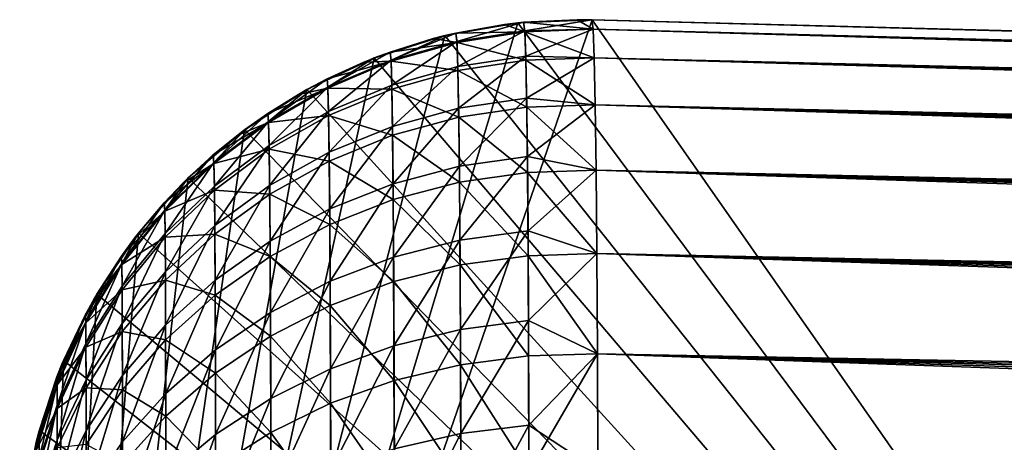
# Model space of a CAD drawing. Header units: metres. Extents: x -2 to 85, y -75 to 96.
# Tile 408 of 444: x -1.5 to -0.617, y 74.608 to 74.987. Entities that reach past the tile are written whole.
import ezdxf

# ---------------------------------------------------------------- set-up
doc = ezdxf.new("R2010")
doc.units = ezdxf.units.M
doc.layers.add('solid_20204500', color=7, linetype='CONTINUOUS')

msp = doc.modelspace()

# ---------------------------------------------------------------- linework, layer by layer
at = {"layer": 'solid_20204500'}
for points in [[(-0.986686, 74.986557, 5.973098), (0.052336, 74.959351, 5.918645), (-1.5, 73.5, 6)], [(-1.053399, 74.983864, 5.976594), (-0.986686, 74.986557, 5.973098), (-1.5, 73.5, 6)], [(-1.10876, 74.974762, 72.987251), (-1.048082, 74.984421, 72.987251), (-1.053399, 74.983864, 5.976594)], [(-1.107866, 74.96727, 73.160461), (-1.048082, 74.984421, 72.987251), (-1.10876, 74.974762, 72.987251)], [(-1.047082, 74.976814, 73.161293), (-1.048082, 74.984421, 72.987251), (-1.107866, 74.96727, 73.160461)], [(-1.048074, 74.984421, -72.987251), (-1.0651, 74.982483, -72.987251), (-1.0534, 74.983864, -5.976594)], [(-1.047026, 74.975891, -73.171509), (-1.0651, 74.982483, -72.987251), (-1.048074, 74.984421, -72.987251)], [(-0.986686, 74.986557, -5.973098), (-1.0534, 74.983864, -5.976594), (0.052336, 73.5, -5.918645)], [(-1.048074, 74.984421, -72.987251), (-1.0534, 74.983864, -5.976594), (-0.986686, 74.986557, -5.973098)], [(-0.986912, 74.986565, 72.987251), (-0.986686, 74.986557, 5.973098), (-1.053399, 74.983864, 5.976594)], [(-1.048082, 74.984421, 72.987251), (-0.986912, 74.986565, 72.987251), (-1.053399, 74.983864, 5.976594)], [(-1.047082, 74.976814, 73.161293), (-0.986912, 74.986565, 72.987251), (-1.048082, 74.984421, 72.987251)], [(-1, 74.986732, -72.987251), (-1.048074, 74.984421, -72.987251), (-0.986686, 74.986557, -5.973098)], [(-0.985757, 74.978088, -73.170891), (-1.048074, 74.984421, -72.987251), (-1, 74.986732, -72.987251)], [(-0.985757, 74.978088, -73.170891), (-1.047026, 74.975891, -73.171509), (-1.048074, 74.984421, -72.987251)], [(-0.985757, 74.978088, 73.170891), (-0.986912, 74.986565, 72.987251), (-1.047082, 74.976814, 73.161293)], [(-0.986912, 74.986565, -72.987251), (-1, 74.986732, -72.987251), (-0.986686, 74.986557, -5.973098)], [(-0.985757, 74.978088, -73.170891), (-1, 74.986732, -72.987251), (-0.986912, 74.986565, -72.987251)], [(10.612844, 74.682816, 10.046771), (-0.986686, 74.986557, 5.973098), (-0.986912, 74.986565, 72.987251)], [(10.207627, 74.693428, -72.694107), (-0.986912, 74.986565, -72.987251), (-0.986686, 74.986557, -5.973098)], [(10.58088, 74.683655, 22.579046), (10.612844, 74.682816, 10.046771), (-0.986912, 74.986565, 72.987251)], [(10.56108, 74.684166, 27.624531), (10.58088, 74.683655, 22.579046), (-0.986912, 74.986565, 72.987251)], [(10.524364, 74.685127, 35.111195), (10.56108, 74.684166, 27.624531), (-0.986912, 74.986565, 72.987251)], [(10.443292, 74.687256, 47.643135), (10.524364, 74.685127, 35.111195), (-0.986912, 74.986565, 72.987251)], [(10.424052, 74.687759, 50.159595), (10.443292, 74.687256, 47.643135), (-0.986912, 74.986565, 72.987251)], [(10.337666, 74.690018, 60.174957), (10.424052, 74.687759, 50.159595), (-0.986912, 74.986565, 72.987251)], [(10.207627, 74.693428, 72.694107), (10.337666, 74.690018, 60.174957), (-0.986912, 74.986565, 72.987251)], [(-0.985757, 74.978088, 73.170891), (10.207627, 74.693428, 72.694107), (-0.986912, 74.986565, 72.987251)], [(10.210567, 74.684868, -72.878006), (-0.986912, 74.986565, -72.987251), (10.207627, 74.693428, -72.694107)], [(10.210567, 74.684868, -72.878006), (-0.985757, 74.978088, -73.170891), (-0.986912, 74.986565, -72.987251)], [(10.612844, 74.682816, 10.046771), (0.052336, 74.959351, 5.918645), (-0.986686, 74.986557, 5.973098)], [(-0.986686, 74.986557, -5.973098), (0.052336, 73.5, -5.918645), (0.052336, 74.959351, -5.918645)], [(10.603104, 74.683067, -15.017694), (-0.986686, 74.986557, -5.973098), (0.052336, 74.959351, -5.918645)], [(10.322262, 74.690422, -61.790215), (10.207627, 74.693428, -72.694107), (-0.986686, 74.986557, -5.973098)], [(10.418393, 74.687904, -50.875229), (10.322262, 74.690422, -61.790215), (-0.986686, 74.986557, -5.973098)], [(10.495771, 74.685883, -39.981911), (10.418393, 74.687904, -50.875229), (-0.986686, 74.986557, -5.973098)], [(10.561401, 74.684158, -27.549892), (10.495771, 74.685883, -39.981911), (-0.986686, 74.986557, -5.973098)], [(10.59694, 74.683228, -17.446581), (10.561401, 74.684158, -27.549892), (-0.986686, 74.986557, -5.973098)], [(10.603104, 74.683067, -15.017694), (10.59694, 74.683228, -17.446581), (-0.986686, 74.986557, -5.973098)], [(-1.118712, 74.972427, 5.980018), (-1.053399, 74.983864, 5.976594), (-1.5, 73.5, 6)], [(-1.10876, 74.974762, 72.987251), (-1.053399, 74.983864, 5.976594), (-1.118712, 74.972427, 5.980018)], [(-1.0534, 74.983864, -5.976594), (-1.118709, 74.972427, -5.980017), (0.052336, 73.5, -5.918645)], [(-1.108755, 74.974762, -72.987251), (-1.118709, 74.972427, -5.980017), (-1.0534, 74.983864, -5.976594)], [(-1.0651, 74.982483, -72.987251), (-1.108755, 74.974762, -72.987251), (-1.0534, 74.983864, -5.976594)], [(-1.047026, 74.975891, -73.171509), (-1.108755, 74.974762, -72.987251), (-1.0651, 74.982483, -72.987251)], [(-1.047026, 74.975891, -73.171509), (-1.107816, 74.966362, -73.170631), (-1.108755, 74.974762, -72.987251)], [(-1.047082, 74.976814, 73.161293), (-1.107866, 74.96727, 73.160461), (-1.107055, 74.944725, 73.332375)], [(-1.047026, 74.975891, -73.171509), (-1.046081, 74.950401, -73.354202), (-1.107816, 74.966362, -73.170631)], [(-1.04618, 74.954071, 73.334015), (-1.047082, 74.976814, 73.161293), (-1.107055, 74.944725, 73.332375)], [(-0.985757, 74.978088, 73.170891), (-1.047082, 74.976814, 73.161293), (-1.04618, 74.954071, 73.334015)], [(-0.985757, 74.978088, -73.170891), (-0.984708, 74.952652, -73.353653), (-1.047026, 74.975891, -73.171509)], [(-0.984708, 74.952652, -73.353653), (-1.046081, 74.950401, -73.354202), (-1.047026, 74.975891, -73.171509)], [(-0.984708, 74.952652, 73.353653), (-0.985757, 74.978088, 73.170891), (-1.04618, 74.954071, 73.334015)], [(10.210579, 74.684807, 72.878723), (10.207627, 74.693428, 72.694107), (-0.985757, 74.978088, 73.170891)], [(10.210579, 74.684807, 72.878723), (-0.985757, 74.978088, 73.170891), (-0.984708, 74.952652, 73.353653)], [(10.213201, 74.659477, -73.06015), (-0.984708, 74.952652, -73.353653), (-0.985757, 74.978088, -73.170891)], [(10.210567, 74.684868, -72.878006), (10.213201, 74.659477, -73.06015), (-0.985757, 74.978088, -73.170891)], [(-1.182203, 74.952354, 5.983345), (-1.118712, 74.972427, 5.980018), (-1.5, 73.5, 6)], [(-1.16782, 74.957733, 72.987251), (-1.118712, 74.972427, 5.980018), (-1.182203, 74.952354, 5.983345)], [(-1.118709, 74.972427, -5.980017), (-1.182194, 74.952362, -5.983345), (0.052336, 73.5, -5.918645)], [(-1.167817, 74.957733, -72.987251), (-1.182194, 74.952362, -5.983345), (-1.118709, 74.972427, -5.980017)], [(-1.16782, 74.957733, 72.987251), (-1.118505, 74.972488, 72.987251), (-1.118712, 74.972427, 5.980018)], [(-1.167008, 74.950386, 73.158981), (-1.118505, 74.972488, 72.987251), (-1.16782, 74.957733, 72.987251)], [(-1.129242, 74.969742, -72.987251), (-1.167817, 74.957733, -72.987251), (-1.118709, 74.972427, -5.980017)], [(-1.107816, 74.966362, -73.170631), (-1.167817, 74.957733, -72.987251), (-1.129242, 74.969742, -72.987251)], [(-1.107816, 74.966362, -73.170631), (-1.166964, 74.949486, -73.169067), (-1.167817, 74.957733, -72.987251)], [(-1.167008, 74.950386, 73.158981), (-1.10876, 74.974762, 72.987251), (-1.118505, 74.972488, 72.987251)], [(-1.107866, 74.96727, 73.160461), (-1.10876, 74.974762, 72.987251), (-1.167008, 74.950386, 73.158981)], [(-1.107866, 74.96727, 73.160461), (-1.167008, 74.950386, 73.158981), (-1.166296, 74.928108, 73.329445)], [(-1.107816, 74.966362, -73.170631), (-1.106965, 74.941086, -73.352463), (-1.166964, 74.949486, -73.169067)], [(-1.107055, 74.944725, 73.332375), (-1.107866, 74.96727, 73.160461), (-1.166296, 74.928108, 73.329445)], [(-1.108755, 74.974762, -72.987251), (-1.129242, 74.969742, -72.987251), (-1.118709, 74.972427, -5.980017)], [(-1.107816, 74.966362, -73.170631), (-1.129242, 74.969742, -72.987251), (-1.108755, 74.974762, -72.987251)], [(-1.118505, 74.972488, 72.987251), (-1.10876, 74.974762, 72.987251), (-1.118712, 74.972427, 5.980018)], [(-1.046081, 74.950401, -73.354202), (-1.106965, 74.941086, -73.352463), (-1.107816, 74.966362, -73.170631)], [(0.052336, 74.959351, 5.918645), (0.052336, 73.5, 5.918645), (-1.5, 73.5, 6)], [(-1.223596, 74.926346, 73.156883), (-1.16782, 74.957733, 72.987251), (-1.181984, 74.952438, 72.987251)], [(-1.167008, 74.950386, 73.158981), (-1.16782, 74.957733, 72.987251), (-1.223596, 74.926346, 73.156883)], [(-1.167817, 74.957733, -72.987251), (-1.191286, 74.9487, -72.987251), (-1.182194, 74.952362, -5.983345)], [(-1.166964, 74.949486, -73.169067), (-1.191286, 74.9487, -72.987251), (-1.167817, 74.957733, -72.987251)], [(-1.181984, 74.952438, 72.987251), (-1.16782, 74.957733, 72.987251), (-1.182203, 74.952354, 5.983345)], [(-1.24244, 74.924011, 5.986502), (-1.182203, 74.952354, 5.983345), (-1.5, 73.5, 6)], [(-1.224329, 74.933586, 72.987251), (-1.182203, 74.952354, 5.983345), (-1.24244, 74.924011, 5.986502)], [(-1.182194, 74.952362, -5.983345), (-1.242427, 74.924019, -5.986501), (0.052336, 73.5, -5.918645)], [(-1.224328, 74.933586, -72.987251), (-1.242427, 74.924019, -5.986501), (-1.182194, 74.952362, -5.983345)], [(-1.224329, 74.933586, 72.987251), (-1.181984, 74.952438, 72.987251), (-1.182203, 74.952354, 5.983345)], [(-1.223596, 74.926346, 73.156883), (-1.181984, 74.952438, 72.987251), (-1.224329, 74.933586, 72.987251)], [(-1.191286, 74.9487, -72.987251), (-1.224328, 74.933586, -72.987251), (-1.182194, 74.952362, -5.983345)], [(-1.166964, 74.949486, -73.169067), (-1.224328, 74.933586, -72.987251), (-1.191286, 74.9487, -72.987251)], [(-1.166964, 74.949486, -73.169067), (-1.223558, 74.925461, -73.16684), (-1.224328, 74.933586, -72.987251)], [(-1.167008, 74.950386, 73.158981), (-1.223596, 74.926346, 73.156883), (-1.222988, 74.904388, 73.325264)], [(-1.166964, 74.949486, -73.169067), (-1.166217, 74.924507, -73.349365), (-1.223558, 74.925461, -73.16684)], [(-1.166296, 74.928108, 73.329445), (-1.167008, 74.950386, 73.158981), (-1.222988, 74.904388, 73.325264)], [(-1.106965, 74.941086, -73.352463), (-1.166217, 74.924507, -73.349365), (-1.166964, 74.949486, -73.169067)], [(-1.04618, 74.954071, 73.334015), (-1.107055, 74.944725, 73.332375), (-1.106338, 74.907326, 73.501678)], [(-1.046081, 74.950401, -73.354202), (-1.045254, 74.908226, -73.533775), (-1.106965, 74.941086, -73.352463)], [(-1.045383, 74.916405, 73.504112), (-1.04618, 74.954071, 73.334015), (-1.106338, 74.907326, 73.501678)], [(-0.984708, 74.952652, 73.353653), (-1.04618, 74.954071, 73.334015), (-1.045383, 74.916405, 73.504112)], [(-0.984708, 74.952652, -73.353653), (-0.983787, 74.91037, -73.533707), (-1.046081, 74.950401, -73.354202)], [(-0.983787, 74.91037, -73.533707), (-1.045254, 74.908226, -73.533775), (-1.046081, 74.950401, -73.354202)], [(-0.983787, 74.91037, 73.533707), (-0.984708, 74.952652, 73.353653), (-1.045383, 74.916405, 73.504112)], [(10.213223, 74.65918, 73.061722), (-0.984708, 74.952652, 73.353653), (-0.983787, 74.91037, 73.533707)], [(10.211943, 74.67411, 72.970528), (10.210579, 74.684807, 72.878723), (-0.984708, 74.952652, 73.353653)], [(10.213223, 74.65918, 73.061722), (10.211943, 74.67411, 72.970528), (-0.984708, 74.952652, 73.353653)], [(10.215503, 74.617447, -73.23925), (-0.983787, 74.91037, -73.533707), (-0.984708, 74.952652, -73.353653)], [(10.214393, 74.640541, -73.150108), (10.215503, 74.617447, -73.23925), (-0.984708, 74.952652, -73.353653)], [(10.213201, 74.659477, -73.06015), (10.214393, 74.640541, -73.150108), (-0.984708, 74.952652, -73.353653)], [(-1.107055, 74.944725, 73.332375), (-1.166296, 74.928108, 73.329445), (-1.165667, 74.891083, 73.49733)], [(-1.106965, 74.941086, -73.352463), (-1.106222, 74.899193, -73.531204), (-1.166217, 74.924507, -73.349365)], [(-1.106338, 74.907326, 73.501678), (-1.107055, 74.944725, 73.332375), (-1.165667, 74.891083, 73.49733)], [(-1.045254, 74.908226, -73.533775), (-1.106222, 74.899193, -73.531204), (-1.106965, 74.941086, -73.352463)], [(-1.276804, 74.895554, 73.15419), (-1.224329, 74.933586, 72.987251), (-1.242206, 74.924156, 72.987251)], [(-1.223596, 74.926346, 73.156883), (-1.224329, 74.933586, 72.987251), (-1.276804, 74.895554, 73.15419)], [(-1.224328, 74.933586, -72.987251), (-1.250028, 74.919731, -72.987251), (-1.242427, 74.924019, -5.986501)], [(-1.223558, 74.925461, -73.16684), (-1.250028, 74.919731, -72.987251), (-1.224328, 74.933586, -72.987251)], [(-1.242206, 74.924156, 72.987251), (-1.224329, 74.933586, 72.987251), (-1.24244, 74.924011, 5.986502)], [(-1.298255, 74.888023, 5.989427), (-1.24244, 74.924011, 5.986502), (-1.5, 73.5, 6)], [(-1.277453, 74.902695, 72.987251), (-1.24244, 74.924011, 5.986502), (-1.298255, 74.888023, 5.989427)], [(-1.242427, 74.924019, -5.986501), (-1.298239, 74.888031, -5.989426), (0.052336, 73.5, -5.918645)], [(-1.277456, 74.902687, -72.987251), (-1.298239, 74.888031, -5.989426), (-1.242427, 74.924019, -5.986501)], [(-1.223558, 74.925461, -73.16684), (-1.277456, 74.902687, -72.987251), (-1.250028, 74.919731, -72.987251)], [(-1.223558, 74.925461, -73.16684), (-1.276772, 74.894684, -73.163994), (-1.277456, 74.902687, -72.987251)], [(-1.250028, 74.919731, -72.987251), (-1.277456, 74.902687, -72.987251), (-1.242427, 74.924019, -5.986501)], [(-1.277453, 74.902695, 72.987251), (-1.242206, 74.924156, 72.987251), (-1.24244, 74.924011, 5.986502)], [(-1.276804, 74.895554, 73.15419), (-1.242206, 74.924156, 72.987251), (-1.277453, 74.902695, 72.987251)], [(-1.223596, 74.926346, 73.156883), (-1.276804, 74.895554, 73.15419), (-1.2763, 74.873978, 73.319901)], [(-1.223558, 74.925461, -73.16684), (-1.222921, 74.900841, -73.34494), (-1.276772, 74.894684, -73.163994)], [(-1.222988, 74.904388, 73.325264), (-1.223596, 74.926346, 73.156883), (-1.2763, 74.873978, 73.319901)], [(-1.166217, 74.924507, -73.349365), (-1.222921, 74.900841, -73.34494), (-1.223558, 74.925461, -73.16684)], [(-1.166296, 74.928108, 73.329445), (-1.222988, 74.904388, 73.325264), (-1.222451, 74.867867, 73.491112)], [(-1.166217, 74.924507, -73.349365), (-1.165565, 74.883034, -73.526611), (-1.222921, 74.900841, -73.34494)], [(-1.165667, 74.891083, 73.49733), (-1.166296, 74.928108, 73.329445), (-1.222451, 74.867867, 73.491112)], [(-1.106222, 74.899193, -73.531204), (-1.165565, 74.883034, -73.526611), (-1.166217, 74.924507, -73.349365)], [(-1.045383, 74.916405, 73.504112), (-1.106338, 74.907326, 73.501678), (-1.105722, 74.855324, 73.667076)], [(-1.044698, 74.864098, 73.670273), (-1.045383, 74.916405, 73.504112), (-1.105722, 74.855324, 73.667076)], [(-0.983787, 74.91037, 73.533707), (-1.045383, 74.916405, 73.504112), (-1.044698, 74.864098, 73.670273)], [(-1.106338, 74.907326, 73.501678), (-1.165667, 74.891083, 73.49733), (-1.165126, 74.839577, 73.661346)], [(-1.105722, 74.855324, 73.667076), (-1.106338, 74.907326, 73.501678), (-1.165126, 74.839577, 73.661346)], [(-1.045254, 74.908226, -73.533775), (-1.044554, 74.849678, -73.708672), (-1.106222, 74.899193, -73.531204)], [(-0.983787, 74.91037, -73.533707), (-0.983001, 74.851646, -73.709045), (-1.045254, 74.908226, -73.533775)], [(-0.983001, 74.851646, -73.709045), (-1.044554, 74.849678, -73.708672), (-1.045254, 74.908226, -73.533775)], [(-0.983001, 74.851646, 73.709045), (-0.983787, 74.91037, 73.533707), (-1.044698, 74.864098, 73.670273)], [(10.21553, 74.616768, 73.241623), (-0.983787, 74.91037, 73.533707), (-0.983001, 74.851646, 73.709045)], [(10.214418, 74.64006, 73.152138), (10.213223, 74.65918, 73.061722), (-0.983787, 74.91037, 73.533707)], [(10.21553, 74.616768, 73.241623), (10.214418, 74.64006, 73.152138), (-0.983787, 74.91037, 73.533707)], [(10.217459, 74.558929, -73.414261), (-0.983001, 74.851646, -73.709045), (-0.983787, 74.91037, -73.533707)], [(10.216526, 74.590225, -73.327377), (10.217459, 74.558929, -73.414261), (-0.983787, 74.91037, -73.533707)], [(10.215503, 74.617447, -73.23925), (10.216526, 74.590225, -73.327377), (-0.983787, 74.91037, -73.533707)], [(-1.325847, 74.858521, 73.150955), (-1.277453, 74.902695, 72.987251), (-1.298178, 74.888092, 72.987251)], [(-1.276804, 74.895554, 73.15419), (-1.277453, 74.902695, 72.987251), (-1.325847, 74.858521, 73.150955)], [(-1.277456, 74.902687, -72.987251), (-1.304501, 74.883324, -72.987251), (-1.298239, 74.888031, -5.989426)], [(-1.276772, 74.894684, -73.163994), (-1.304501, 74.883324, -72.987251), (-1.277456, 74.902687, -72.987251)], [(-1.298178, 74.888092, 72.987251), (-1.277453, 74.902695, 72.987251), (-1.298255, 74.888023, 5.989427)], [(-1.222921, 74.900841, -73.34494), (-1.276244, 74.870491, -73.339272), (-1.276772, 74.894684, -73.163994)], [(-1.222988, 74.904388, 73.325264), (-1.2763, 74.873978, 73.319901), (-1.275855, 74.838066, 73.483131)], [(-1.222921, 74.900841, -73.34494), (-1.222363, 74.859924, -73.520035), (-1.276244, 74.870491, -73.339272)], [(-1.222451, 74.867867, 73.491112), (-1.222988, 74.904388, 73.325264), (-1.275855, 74.838066, 73.483131)], [(-1.165565, 74.883034, -73.526611), (-1.222363, 74.859924, -73.520035), (-1.222921, 74.900841, -73.34494)], [(-1.106222, 74.899193, -73.531204), (-1.105592, 74.840988, -73.705307), (-1.165565, 74.883034, -73.526611)], [(-1.044554, 74.849678, -73.708672), (-1.105592, 74.840988, -73.705307), (-1.106222, 74.899193, -73.531204)], [(-1.348912, 74.844872, 5.992082), (-1.298255, 74.888023, 5.989427), (-1.5, 73.5, 6)], [(-1.326407, 74.865494, 72.987251), (-1.298255, 74.888023, 5.989427), (-1.348912, 74.844872, 5.992082)], [(-1.298239, 74.888031, -5.989426), (-1.348896, 74.844887, -5.992081), (0.052336, 73.5, -5.918645)], [(-1.32641, 74.865494, -72.987251), (-1.348896, 74.844887, -5.992081), (-1.298239, 74.888031, -5.989426)], [(-1.276772, 74.894684, -73.163994), (-1.32641, 74.865494, -72.987251), (-1.304501, 74.883324, -72.987251)], [(-1.276772, 74.894684, -73.163994), (-1.325822, 74.857674, -73.160561), (-1.32641, 74.865494, -72.987251)], [(-1.304501, 74.883324, -72.987251), (-1.32641, 74.865494, -72.987251), (-1.298239, 74.888031, -5.989426)], [(-1.326407, 74.865494, 72.987251), (-1.298178, 74.888092, 72.987251), (-1.298255, 74.888023, 5.989427)], [(-1.325847, 74.858521, 73.150955), (-1.298178, 74.888092, 72.987251), (-1.326407, 74.865494, 72.987251)], [(-1.276804, 74.895554, 73.15419), (-1.325847, 74.858521, 73.150955), (-1.325446, 74.837387, 73.313454)], [(-1.276772, 74.894684, -73.163994), (-1.276244, 74.870491, -73.339272), (-1.325822, 74.857674, -73.160561)], [(-1.2763, 74.873978, 73.319901), (-1.276804, 74.895554, 73.15419), (-1.325446, 74.837387, 73.313454)], [(-1.165667, 74.891083, 73.49733), (-1.222451, 74.867867, 73.491112), (-1.221988, 74.817024, 73.653145)], [(-1.165126, 74.839577, 73.661346), (-1.165667, 74.891083, 73.49733), (-1.221988, 74.817024, 73.653145)], [(-1.165565, 74.883034, -73.526611), (-1.165012, 74.825371, -73.699257), (-1.222363, 74.859924, -73.520035)], [(-1.105592, 74.840988, -73.705307), (-1.165012, 74.825371, -73.699257), (-1.165565, 74.883034, -73.526611)], [(-1.276244, 74.870491, -73.339272), (-1.325401, 74.833969, -73.332451), (-1.325822, 74.857674, -73.160561)], [(-1.2763, 74.873978, 73.319901), (-1.325446, 74.837387, 73.313454), (-1.325091, 74.802185, 73.473518)], [(-1.276244, 74.870491, -73.339272), (-1.275783, 74.830254, -73.511597), (-1.325401, 74.833969, -73.332451)], [(-1.275855, 74.838066, 73.483131), (-1.2763, 74.873978, 73.319901), (-1.325091, 74.802185, 73.473518)], [(-1.222363, 74.859924, -73.520035), (-1.275783, 74.830254, -73.511597), (-1.276244, 74.870491, -73.339272)], [(-1.369949, 74.815781, 73.147217), (-1.326407, 74.865494, 72.987251), (-1.348898, 74.844887, 72.987251)], [(-1.325847, 74.858521, 73.150955), (-1.326407, 74.865494, 72.987251), (-1.369949, 74.815781, 73.147217)], [(-1.32641, 74.865494, -72.987251), (-1.353755, 74.840088, -72.987251), (-1.348896, 74.844887, -5.992081)], [(-1.325822, 74.857674, -73.160561), (-1.353755, 74.840088, -72.987251), (-1.32641, 74.865494, -72.987251)], [(-1.348898, 74.844887, 72.987251), (-1.326407, 74.865494, 72.987251), (-1.348912, 74.844872, 5.992082)], [(-1.222451, 74.867867, 73.491112), (-1.275855, 74.838066, 73.483131), (-1.275473, 74.788055, 73.642601)], [(-1.221988, 74.817024, 73.653145), (-1.222451, 74.867867, 73.491112), (-1.275473, 74.788055, 73.642601)], [(-1.044698, 74.864098, 73.670273), (-1.105722, 74.855324, 73.667076), (-1.105212, 74.788994, 73.827271)], [(-1.044132, 74.797401, 73.831192), (-1.044698, 74.864098, 73.670273), (-1.105212, 74.788994, 73.827271)], [(-0.983001, 74.851646, 73.709045), (-1.044698, 74.864098, 73.670273), (-1.044132, 74.797401, 73.831192)], [(-1.325822, 74.857674, -73.160561), (-1.370424, 74.822571, -72.987251), (-1.353755, 74.840088, -72.987251)], [(-1.325822, 74.857674, -73.160561), (-1.369929, 74.814949, -73.156609), (-1.370424, 74.822571, -72.987251)], [(-1.325847, 74.858521, 73.150955), (-1.369949, 74.815781, 73.147217), (-1.369643, 74.79512, 73.306007)], [(-1.325822, 74.857674, -73.160561), (-1.325401, 74.833969, -73.332451), (-1.369929, 74.814949, -73.156609)], [(-1.325446, 74.837387, 73.313454), (-1.325847, 74.858521, 73.150955), (-1.369643, 74.79512, 73.306007)], [(-1.222363, 74.859924, -73.520035), (-1.221891, 74.803001, -73.690598), (-1.275783, 74.830254, -73.511597)], [(-1.165012, 74.825371, -73.699257), (-1.221891, 74.803001, -73.690598), (-1.222363, 74.859924, -73.520035)], [(-1.105722, 74.855324, 73.667076), (-1.165126, 74.839577, 73.661346), (-1.164679, 74.773842, 73.820206)], [(-1.105212, 74.788994, 73.827271), (-1.105722, 74.855324, 73.667076), (-1.164679, 74.773842, 73.820206)], [(-0.983001, 74.851646, -73.709045), (-0.982339, 74.776962, -73.878242), (-1.044554, 74.849678, -73.708672)], [(-0.982339, 74.776962, 73.878242), (-0.983001, 74.851646, 73.709045), (-1.044132, 74.797401, 73.831192)], [(10.217485, 74.557854, 73.417038), (-0.983001, 74.851646, 73.709045), (-0.982339, 74.776962, 73.878242)], [(10.216554, 74.589348, 73.329994), (10.21553, 74.616768, 73.241623), (-0.983001, 74.851646, 73.709045)], [(10.217485, 74.557854, 73.417038), (10.216554, 74.589348, 73.329994), (-0.983001, 74.851646, 73.709045)], [(10.219048, 74.48436, -73.583488), (-0.982339, 74.776962, -73.878242), (-0.983001, 74.851646, -73.709045)], [(10.218301, 74.523621, -73.49968), (10.219048, 74.48436, -73.583488), (-0.983001, 74.851646, -73.709045)], [(10.217459, 74.558929, -73.414261), (10.218301, 74.523621, -73.49968), (-0.983001, 74.851646, -73.709045)], [(-1.393359, 74.795364, 5.994411), (-1.348912, 74.844872, 5.992082), (-1.5, 73.5, 6)], [(-1.370422, 74.822571, 72.987251), (-1.348912, 74.844872, 5.992082), (-1.393359, 74.795364, 5.994411)], [(-1.348896, 74.844887, -5.992081), (-1.393346, 74.795387, -5.994411), (0.052336, 73.5, -5.918645)], [(-1.370424, 74.822571, -72.987251), (-1.393346, 74.795387, -5.994411), (-1.348896, 74.844887, -5.992081)], [(-1.353755, 74.840088, -72.987251), (-1.370424, 74.822571, -72.987251), (-1.348896, 74.844887, -5.992081)], [(-1.370422, 74.822571, 72.987251), (-1.348898, 74.844887, 72.987251), (-1.348912, 74.844872, 5.992082)], [(-1.369949, 74.815781, 73.147217), (-1.348898, 74.844887, 72.987251), (-1.370422, 74.822571, 72.987251)], [(-1.044554, 74.849678, -73.708672), (-1.043988, 74.775101, -73.877365), (-1.105592, 74.840988, -73.705307)], [(-0.982339, 74.776962, -73.878242), (-1.043988, 74.775101, -73.877365), (-1.044554, 74.849678, -73.708672)], [(-1.325401, 74.833969, -73.332451), (-1.369609, 74.791779, -73.324562), (-1.369929, 74.814949, -73.156609)], [(-1.325446, 74.837387, 73.313454), (-1.369643, 74.79512, 73.306007), (-1.369374, 74.760719, 73.46241)], [(-1.325401, 74.833969, -73.332451), (-1.325033, 74.794525, -73.501434), (-1.369609, 74.791779, -73.324562)], [(-1.325091, 74.802185, 73.473518), (-1.325446, 74.837387, 73.313454), (-1.369374, 74.760719, 73.46241)], [(-1.275783, 74.830254, -73.511597), (-1.325033, 74.794525, -73.501434), (-1.325401, 74.833969, -73.332451)], [(-1.275855, 74.838066, 73.483131), (-1.325091, 74.802185, 73.473518), (-1.324786, 74.753151, 73.629906)], [(-1.275473, 74.788055, 73.642601), (-1.275855, 74.838066, 73.483131), (-1.324786, 74.753151, 73.629906)], [(-1.165126, 74.839577, 73.661346), (-1.221988, 74.817024, 73.653145), (-1.221606, 74.752129, 73.810081)], [(-1.164679, 74.773842, 73.820206), (-1.165126, 74.839577, 73.661346), (-1.221606, 74.752129, 73.810081)], [(-1.105592, 74.840988, -73.705307), (-1.105083, 74.766808, -73.873238), (-1.165012, 74.825371, -73.699257)], [(-1.043988, 74.775101, -73.877365), (-1.105083, 74.766808, -73.873238), (-1.105592, 74.840988, -73.705307)], [(-1.275783, 74.830254, -73.511597), (-1.275391, 74.774261, -73.679459), (-1.325033, 74.794525, -73.501434)], [(-1.221891, 74.803001, -73.690598), (-1.275391, 74.774261, -73.679459), (-1.275783, 74.830254, -73.511597)], [(-1.165012, 74.825371, -73.699257), (-1.164565, 74.751862, -73.865791), (-1.221891, 74.803001, -73.690598)], [(-1.105083, 74.766808, -73.873238), (-1.164565, 74.751862, -73.865791), (-1.165012, 74.825371, -73.699257)], [(-1.408449, 74.767952, 73.143036), (-1.370422, 74.822571, 72.987251), (-1.393422, 74.795311, 72.987251)], [(-1.369949, 74.815781, 73.147217), (-1.370422, 74.822571, 72.987251), (-1.408449, 74.767952, 73.143036)], [(-1.370424, 74.822571, -72.987251), (-1.396906, 74.790817, -72.987251), (-1.393346, 74.795387, -5.994411)], [(-1.369929, 74.814949, -73.156609), (-1.396906, 74.790817, -72.987251), (-1.370424, 74.822571, -72.987251)], [(-1.393422, 74.795311, 72.987251), (-1.370422, 74.822571, 72.987251), (-1.393359, 74.795364, 5.994411)], [(-1.221988, 74.817024, 73.653145), (-1.275473, 74.788055, 73.642601), (-1.275156, 74.724205, 73.797066)], [(-1.221606, 74.752129, 73.810081), (-1.221988, 74.817024, 73.653145), (-1.275156, 74.724205, 73.797066)], [(-1.369929, 74.814949, -73.156609), (-1.408839, 74.774574, -72.987251), (-1.396906, 74.790817, -72.987251)], [(-1.369929, 74.814949, -73.156609), (-1.408435, 74.767143, -73.152176), (-1.408839, 74.774574, -72.987251)], [(-1.369949, 74.815781, 73.147217), (-1.408449, 74.767952, 73.143036), (-1.40823, 74.747818, 73.297668)], [(-1.369929, 74.814949, -73.156609), (-1.369609, 74.791779, -73.324562), (-1.408435, 74.767143, -73.152176)], [(-1.369643, 74.79512, 73.306007), (-1.369949, 74.815781, 73.147217), (-1.40823, 74.747818, 73.297668)], [(-1.325091, 74.802185, 73.473518), (-1.369374, 74.760719, 73.46241), (-1.369142, 74.712807, 73.615227)], [(-1.324786, 74.753151, 73.629906), (-1.325091, 74.802185, 73.473518), (-1.369142, 74.712807, 73.615227)], [(-1.221891, 74.803001, -73.690598), (-1.221509, 74.730415, -73.855118), (-1.275391, 74.774261, -73.679459)], [(-1.164565, 74.751862, -73.865791), (-1.221509, 74.730415, -73.855118), (-1.221891, 74.803001, -73.690598)], [(-1.430772, 74.740547, 5.996372), (-1.393359, 74.795364, 5.994411), (-1.5, 73.5, 6)], [(-1.393422, 74.795311, 72.987251), (-1.393359, 74.795364, 5.994411), (-1.430772, 74.740547, 5.996372)], [(-1.40884, 74.774574, 72.987251), (-1.393422, 74.795311, 72.987251), (-1.430772, 74.740547, 5.996372)], [(-1.393346, 74.795387, -5.994411), (-1.430762, 74.740562, -5.996371), (0.052336, 73.5, -5.918645)], [(-1.408839, 74.774574, -72.987251), (-1.430762, 74.740562, -5.996371), (-1.393346, 74.795387, -5.994411)], [(-1.408449, 74.767952, 73.143036), (-1.393422, 74.795311, 72.987251), (-1.40884, 74.774574, 72.987251)], [(-1.396906, 74.790817, -72.987251), (-1.408839, 74.774574, -72.987251), (-1.393346, 74.795387, -5.994411)], [(-1.369609, 74.791779, -73.324562), (-1.408206, 74.744568, -73.315742), (-1.408435, 74.767143, -73.152176)], [(-1.369643, 74.79512, 73.306007), (-1.40823, 74.747818, 73.297668), (-1.408038, 74.714302, 73.449982)], [(-1.369609, 74.791779, -73.324562), (-1.36933, 74.753235, -73.489693), (-1.408206, 74.744568, -73.315742)], [(-1.369374, 74.760719, 73.46241), (-1.369643, 74.79512, 73.306007), (-1.408038, 74.714302, 73.449982)], [(-1.325033, 74.794525, -73.501434), (-1.36933, 74.753235, -73.489693), (-1.369609, 74.791779, -73.324562)], [(-1.325033, 74.794525, -73.501434), (-1.324721, 74.739624, -73.666054), (-1.36933, 74.753235, -73.489693)], [(-1.275391, 74.774261, -73.679459), (-1.324721, 74.739624, -73.666054), (-1.325033, 74.794525, -73.501434)], [(-1.044132, 74.797401, 73.831192), (-1.105212, 74.788994, 73.827271), (-1.104812, 74.708839, 73.981049)], [(-1.043687, 74.716835, 73.985664), (-1.044132, 74.797401, 73.831192), (-1.104812, 74.708839, 73.981049)], [(-0.982339, 74.776962, 73.878242), (-1.044132, 74.797401, 73.831192), (-1.043687, 74.716835, 73.985664)], [(-1.275473, 74.788055, 73.642601), (-1.324786, 74.753151, 73.629906), (-1.324533, 74.690544, 73.78138)], [(-1.275156, 74.724205, 73.797066), (-1.275473, 74.788055, 73.642601), (-1.324533, 74.690544, 73.78138)], [(-1.105212, 74.788994, 73.827271), (-1.164679, 74.773842, 73.820206), (-1.164327, 74.694389, 73.97271)], [(-1.104812, 74.708839, 73.981049), (-1.105212, 74.788994, 73.827271), (-1.164327, 74.694389, 73.97271)], [(-1.440803, 74.715813, 73.138474), (-1.40884, 74.774574, 72.987251), (-1.430934, 74.740303, 72.987251)], [(-1.408449, 74.767952, 73.143036), (-1.40884, 74.774574, 72.987251), (-1.440803, 74.715813, 73.138474)], [(-1.408839, 74.774574, -72.987251), (-1.433217, 74.736382, -72.987251), (-1.430762, 74.740562, -5.996371)], [(-1.408435, 74.767143, -73.152176), (-1.433217, 74.736382, -72.987251), (-1.408839, 74.774574, -72.987251)], [(-1.430934, 74.740303, 72.987251), (-1.40884, 74.774574, 72.987251), (-1.430772, 74.740547, 5.996372)], [(-1.275391, 74.774261, -73.679459), (-1.275075, 74.702835, -73.841385), (-1.324721, 74.739624, -73.666054)], [(-1.221509, 74.730415, -73.855118), (-1.275075, 74.702835, -73.841385), (-1.275391, 74.774261, -73.679459)], [(-1.164679, 74.773842, 73.820206), (-1.221606, 74.752129, 73.810081), (-1.221306, 74.67366, 73.960739)], [(-1.164327, 74.694389, 73.97271), (-1.164679, 74.773842, 73.820206), (-1.221306, 74.67366, 73.960739)], [(-1.043988, 74.775101, -73.877365), (-1.043559, 74.685211, -74.03846), (-1.105083, 74.766808, -73.873238)], [(-0.982339, 74.776962, -73.878242), (-0.981826, 74.686951, -74.039833), (-1.043988, 74.775101, -73.877365)], [(-0.981826, 74.686951, -74.039833), (-1.043559, 74.685211, -74.03846), (-1.043988, 74.775101, -73.877365)], [(-0.981826, 74.686951, 74.039825), (-0.982339, 74.776962, 73.878242), (-1.043687, 74.716835, 73.985664)], [(10.21907, 74.482903, 73.586403), (-0.982339, 74.776962, 73.878242), (-0.981826, 74.686951, 74.039825)], [(10.218326, 74.522354, 73.502556), (10.217485, 74.557854, 73.417038), (-0.982339, 74.776962, 73.878242)], [(10.21907, 74.482903, 73.586403), (10.218326, 74.522354, 73.502556), (-0.982339, 74.776962, 73.878242)], [(10.220251, 74.39444, -73.745155), (-0.981826, 74.686951, -74.039833), (-0.982339, 74.776962, -73.878242)], [(10.219698, 74.441254, -73.665398), (10.220251, 74.39444, -73.745155), (-0.982339, 74.776962, -73.878242)], [(10.219048, 74.48436, -73.583488), (10.219698, 74.441254, -73.665398), (-0.982339, 74.776962, -73.878242)], [(-1.408435, 74.767143, -73.152176), (-1.441063, 74.722244, -72.987251), (-1.433217, 74.736382, -72.987251)], [(-1.408435, 74.767143, -73.152176), (-1.440794, 74.715027, -73.147354), (-1.441063, 74.722244, -72.987251)], [(-1.408449, 74.767952, 73.143036), (-1.440803, 74.715813, 73.138474), (-1.44066, 74.696236, 73.288574)], [(-1.408435, 74.767143, -73.152176), (-1.408206, 74.744568, -73.315742), (-1.440794, 74.715027, -73.147354)], [(-1.40823, 74.747818, 73.297668), (-1.408449, 74.767952, 73.143036), (-1.44066, 74.696236, 73.288574)], [(-1.105083, 74.766808, -73.873238), (-1.104698, 74.677368, -74.033607), (-1.164565, 74.751862, -73.865791)], [(-1.043559, 74.685211, -74.03846), (-1.104698, 74.677368, -74.033607), (-1.105083, 74.766808, -73.873238)], [(-1.369374, 74.760719, 73.46241), (-1.408038, 74.714302, 73.449982), (-1.407872, 74.667633, 73.598793)], [(-1.369142, 74.712807, 73.615227), (-1.369374, 74.760719, 73.46241), (-1.407872, 74.667633, 73.598793)], [(-1.40823, 74.747818, 73.297668), (-1.44066, 74.696236, 73.288574), (-1.440534, 74.663673, 73.436424)], [(-1.408038, 74.714302, 73.449982), (-1.40823, 74.747818, 73.297668), (-1.440534, 74.663673, 73.436424)], [(-1.36933, 74.753235, -73.489693), (-1.408006, 74.707016, -73.476547), (-1.408206, 74.744568, -73.315742)], [(-1.36933, 74.753235, -73.489693), (-1.369092, 74.699593, -73.650543), (-1.408006, 74.707016, -73.476547)], [(-1.324721, 74.739624, -73.666054), (-1.369092, 74.699593, -73.650543), (-1.36933, 74.753235, -73.489693)], [(-1.324786, 74.753151, 73.629906), (-1.369142, 74.712807, 73.615227), (-1.36895, 74.651634, 73.763237)], [(-1.324533, 74.690544, 73.78138), (-1.324786, 74.753151, 73.629906), (-1.36895, 74.651634, 73.763237)], [(-1.221606, 74.752129, 73.810081), (-1.275156, 74.724205, 73.797066), (-1.274907, 74.646996, 73.945351)], [(-1.221306, 74.67366, 73.960739), (-1.221606, 74.752129, 73.810081), (-1.274907, 74.646996, 73.945351)], [(-1.164565, 74.751862, -73.865791), (-1.164226, 74.6632, -74.024834), (-1.221509, 74.730415, -73.855118)], [(-1.104698, 74.677368, -74.033607), (-1.164226, 74.6632, -74.024834), (-1.164565, 74.751862, -73.865791)], [(-1.460661, 74.681137, 5.997938), (-1.430772, 74.740547, 5.996372), (-1.5, 73.5, 6)], [(-1.430934, 74.740303, 72.987251), (-1.430772, 74.740547, 5.996372), (-1.460661, 74.681137, 5.997938)], [(-1.441063, 74.722244, 72.987251), (-1.430934, 74.740303, 72.987251), (-1.460661, 74.681137, 5.997938)], [(-1.430762, 74.740562, -5.996371), (-1.460655, 74.681152, -5.997938), (0.052336, 73.5, -5.918645)], [(-1.441063, 74.722244, -72.987251), (-1.460655, 74.681152, -5.997938), (-1.430762, 74.740562, -5.996371)], [(-1.433217, 74.736382, -72.987251), (-1.441063, 74.722244, -72.987251), (-1.430762, 74.740562, -5.996371)], [(-1.440803, 74.715813, 73.138474), (-1.430934, 74.740303, 72.987251), (-1.441063, 74.722244, 72.987251)], [(-1.408206, 74.744568, -73.315742), (-1.440644, 74.693077, -73.306122), (-1.440794, 74.715027, -73.147354)], [(-1.408206, 74.744568, -73.315742), (-1.408006, 74.707016, -73.476547), (-1.440644, 74.693077, -73.306122)], [(-1.324721, 74.739624, -73.666054), (-1.324469, 74.669601, -73.824844), (-1.369092, 74.699593, -73.650543)], [(-1.275075, 74.702835, -73.841385), (-1.324469, 74.669601, -73.824844), (-1.324721, 74.739624, -73.666054)], [(-1.221509, 74.730415, -73.855118), (-1.221219, 74.642853, -74.012238), (-1.275075, 74.702835, -73.841385)], [(-1.164226, 74.6632, -74.024834), (-1.221219, 74.642853, -74.012238), (-1.221509, 74.730415, -73.855118)], [(-1.466474, 74.660118, 73.133606), (-1.441063, 74.722244, 72.987251), (-1.460786, 74.68084, 72.987251)], [(-1.440803, 74.715813, 73.138474), (-1.441063, 74.722244, 72.987251), (-1.466474, 74.660118, 73.133606)], [(-1.441063, 74.722244, -72.987251), (-1.462088, 74.677719, -72.987251), (-1.460655, 74.681152, -5.997938)], [(-1.440794, 74.715027, -73.147354), (-1.462088, 74.677719, -72.987251), (-1.441063, 74.722244, -72.987251)], [(-1.460786, 74.68084, 72.987251), (-1.441063, 74.722244, 72.987251), (-1.460661, 74.681137, 5.997938)], [(-1.275156, 74.724205, 73.797066), (-1.324533, 74.690544, 73.78138), (-1.324335, 74.614838, 73.926788)], [(-1.274907, 74.646996, 73.945351), (-1.275156, 74.724205, 73.797066), (-1.324335, 74.614838, 73.926788)], [(-1.440794, 74.715027, -73.147354), (-1.466621, 74.666359, -72.987251), (-1.462088, 74.677719, -72.987251)], [(-1.440794, 74.715027, -73.147354), (-1.466468, 74.659355, -73.142197), (-1.466621, 74.666359, -72.987251)], [(-1.440803, 74.715813, 73.138474), (-1.466474, 74.660118, 73.133606), (-1.466392, 74.641129, 73.27887)], [(-1.440794, 74.715027, -73.147354), (-1.440644, 74.693077, -73.306122), (-1.466468, 74.659355, -73.142197)], [(-1.44066, 74.696236, 73.288574), (-1.440803, 74.715813, 73.138474), (-1.466392, 74.641129, 73.27887)], [(-1.408038, 74.714302, 73.449982), (-1.440534, 74.663673, 73.436424), (-1.440425, 74.618347, 73.580864)], [(-1.407872, 74.667633, 73.598793), (-1.408038, 74.714302, 73.449982), (-1.440425, 74.618347, 73.580864)], [(-1.369142, 74.712807, 73.615227), (-1.407872, 74.667633, 73.598793), (-1.407734, 74.608047, 73.74292)], [(-1.36895, 74.651634, 73.763237), (-1.369142, 74.712807, 73.615227), (-1.407734, 74.608047, 73.74292)], [(-1.043687, 74.716835, 73.985664), (-1.104812, 74.708839, 73.981049), (-1.104524, 74.615601, 74.127304)], [(-1.043367, 74.623138, 74.132584), (-1.043687, 74.716835, 73.985664), (-1.104524, 74.615601, 74.127304)], [(-0.981826, 74.686951, 74.039825), (-1.043687, 74.716835, 73.985664), (-1.043367, 74.623138, 74.132584)], [(-1.408006, 74.707016, -73.476547), (-1.440513, 74.656593, -73.462204), (-1.440644, 74.693077, -73.306122)], [(-1.408006, 74.707016, -73.476547), (-1.407836, 74.654762, -73.633186), (-1.440513, 74.656593, -73.462204)], [(-1.369092, 74.699593, -73.650543), (-1.407836, 74.654762, -73.633186), (-1.408006, 74.707016, -73.476547)], [(-1.275075, 74.702835, -73.841385), (-1.274835, 74.616676, -73.996033), (-1.324469, 74.669601, -73.824844)], [(-1.221219, 74.642853, -74.012238), (-1.274835, 74.616676, -73.996033), (-1.275075, 74.702835, -73.841385)], [(-1.104812, 74.708839, 73.981049), (-1.164327, 74.694389, 73.97271), (-1.164074, 74.601952, 74.117752)], [(-1.104524, 74.615601, 74.127304), (-1.104812, 74.708839, 73.981049), (-1.164074, 74.601952, 74.117752)], [(-1.440644, 74.693077, -73.306122), (-1.466383, 74.638062, -73.295845), (-1.466468, 74.659355, -73.142197)], [(-1.44066, 74.696236, 73.288574), (-1.466392, 74.641129, 73.27887), (-1.46632, 74.609581, 73.421936)], [(-1.440644, 74.693077, -73.306122), (-1.440513, 74.656593, -73.462204), (-1.466383, 74.638062, -73.295845)], [(-1.440534, 74.663673, 73.436424), (-1.44066, 74.696236, 73.288574), (-1.46632, 74.609581, 73.421936)], [(-1.369092, 74.699593, -73.650543), (-1.3689, 74.631165, -73.80571), (-1.407836, 74.654762, -73.633186)], [(-1.324469, 74.669601, -73.824844), (-1.3689, 74.631165, -73.80571), (-1.369092, 74.699593, -73.650543)], [(-1.164327, 74.694389, 73.97271), (-1.221306, 74.67366, 73.960739), (-1.221089, 74.582359, 74.104034)], [(-1.164074, 74.601952, 74.117752), (-1.164327, 74.694389, 73.97271), (-1.221089, 74.582359, 74.104034)], [(-1.324533, 74.690544, 73.78138), (-1.36895, 74.651634, 73.763237), (-1.368799, 74.577652, 73.905327)], [(-1.324335, 74.614838, 73.926788), (-1.324533, 74.690544, 73.78138), (-1.368799, 74.577652, 73.905327)], [(-1.043559, 74.685211, -74.03846), (-1.043271, 74.580894, -74.190651), (-1.104698, 74.677368, -74.033607)], [(-0.981826, 74.686951, -74.039833), (-1.043271, 74.580894, -74.190651), (-1.043559, 74.685211, -74.03846)], [(-0.981482, 74.58242, 74.192375), (-0.981826, 74.686951, 74.039825), (-1.043367, 74.623138, 74.132584)], [(-0.981826, 74.686951, -74.039833), (-0.981482, 74.58242, -74.192375), (-1.043271, 74.580894, -74.190651)], [(10.220268, 74.392685, 73.747993), (-0.981826, 74.686951, 74.039825), (-0.981482, 74.58242, 74.192375)], [(10.219718, 74.439636, 73.668297), (10.21907, 74.482903, 73.586403), (-0.981826, 74.686951, 74.039825)], [(10.220268, 74.392685, 73.747993), (10.219718, 74.439636, 73.668297), (-0.981826, 74.686951, 74.039825)], [(10.221059, 74.290092, -73.897675), (-0.981482, 74.58242, -74.192375), (-0.981826, 74.686951, -74.039833)], [(10.220705, 74.344017, -73.822639), (10.221059, 74.290092, -73.897675), (-0.981826, 74.686951, -74.039833)], [(10.220251, 74.39444, -73.745155), (10.220705, 74.344017, -73.822639), (-0.981826, 74.686951, -74.039833)], [(-1.482372, 74.618279, 5.999076), (-1.460661, 74.681137, 5.997938), (-1.5, 73.5, 6)], [(-1.460786, 74.68084, 72.987251), (-1.460661, 74.681137, 5.997938), (-1.482372, 74.618279, 5.999076)], [(-1.466621, 74.666359, 72.987251), (-1.460786, 74.68084, 72.987251), (-1.482372, 74.618279, 5.999076)], [(-1.460655, 74.681152, -5.997938), (-1.48237, 74.618286, -5.999076), (0.052336, 73.5, -5.918645)], [(-1.466621, 74.666359, -72.987251), (-1.48237, 74.618286, -5.999076), (-1.460655, 74.681152, -5.997938)], [(-1.462088, 74.677719, -72.987251), (-1.466621, 74.666359, -72.987251), (-1.460655, 74.681152, -5.997938)], [(-1.466474, 74.660118, 73.133606), (-1.460786, 74.68084, 72.987251), (-1.466621, 74.666359, 72.987251)], [(-1.104698, 74.677368, -74.033607), (-1.104438, 74.573563, -74.185112), (-1.164226, 74.6632, -74.024834)], [(-1.043271, 74.580894, -74.190651), (-1.104438, 74.573563, -74.185112), (-1.104698, 74.677368, -74.033607)], [(-1.485035, 74.601692, 73.128494), (-1.466621, 74.666359, 72.987251), (-1.482487, 74.617905, 72.987251)], [(-1.466474, 74.660118, 73.133606), (-1.466621, 74.666359, 72.987251), (-1.485035, 74.601692, 73.128494)], [(-1.466621, 74.666359, -72.987251), (-1.483068, 74.615753, -72.987251), (-1.48237, 74.618286, -5.999076)], [(-1.466468, 74.659355, -73.142197), (-1.483068, 74.615753, -72.987251), (-1.466621, 74.666359, -72.987251)], [(-1.482487, 74.617905, 72.987251), (-1.466621, 74.666359, 72.987251), (-1.482372, 74.618279, 5.999076)], [(-1.407872, 74.667633, 73.598793), (-1.440425, 74.618347, 73.580864), (-1.440335, 74.560493, 73.720757)], [(-1.407734, 74.608047, 73.74292), (-1.407872, 74.667633, 73.598793), (-1.440335, 74.560493, 73.720757)], [(-1.324469, 74.669601, -73.824844), (-1.324278, 74.585114, -73.976494), (-1.3689, 74.631165, -73.80571)], [(-1.274835, 74.616676, -73.996033), (-1.324278, 74.585114, -73.976494), (-1.324469, 74.669601, -73.824844)], [(-1.221306, 74.67366, 73.960739), (-1.274907, 74.646996, 73.945351), (-1.274728, 74.557144, 74.086388)], [(-1.221089, 74.582359, 74.104034), (-1.221306, 74.67366, 73.960739), (-1.274728, 74.557144, 74.086388)], [(-1.466468, 74.659355, -73.142197), (-1.485134, 74.60775, -72.987251), (-1.483068, 74.615753, -72.987251)], [(-1.466468, 74.659355, -73.142197), (-1.485032, 74.600945, -73.136787), (-1.485134, 74.60775, -72.987251)], [(-1.466474, 74.660118, 73.133606), (-1.485035, 74.601692, 73.128494), (-1.484998, 74.583305, 73.268677)], [(-1.466468, 74.659355, -73.142197), (-1.466383, 74.638062, -73.295845), (-1.485032, 74.600945, -73.136787)], [(-1.466392, 74.641129, 73.27887), (-1.466474, 74.660118, 73.133606), (-1.484998, 74.583305, 73.268677)], [(-1.440534, 74.663673, 73.436424), (-1.46632, 74.609581, 73.421936), (-1.466258, 74.565681, 73.561699)], [(-1.440425, 74.618347, 73.580864), (-1.440534, 74.663673, 73.436424), (-1.466258, 74.565681, 73.561699)], [(-1.164226, 74.6632, -74.024834), (-1.163999, 74.56028, -74.175079), (-1.221219, 74.642853, -74.012238)], [(-1.104438, 74.573563, -74.185112), (-1.163999, 74.56028, -74.175079), (-1.164226, 74.6632, -74.024834)], [(-1.440513, 74.656593, -73.462204), (-1.466308, 74.602722, -73.446884), (-1.466383, 74.638062, -73.295845)], [(-1.440513, 74.656593, -73.462204), (-1.440402, 74.60585, -73.614243), (-1.466308, 74.602722, -73.446884)], [(-1.407836, 74.654762, -73.633186), (-1.440402, 74.60585, -73.614243), (-1.440513, 74.656593, -73.462204)], [(-1.407836, 74.654762, -73.633186), (-1.407699, 74.588112, -73.784279), (-1.440402, 74.60585, -73.614243)], [(-1.3689, 74.631165, -73.80571), (-1.407699, 74.588112, -73.784279), (-1.407836, 74.654762, -73.633186)], [(-1.36895, 74.651634, 73.763237), (-1.407734, 74.608047, 73.74292), (-1.407627, 74.536003, 73.881287)], [(-1.368799, 74.577652, 73.905327), (-1.36895, 74.651634, 73.763237), (-1.407627, 74.536003, 73.881287)], [(-1.466392, 74.641129, 73.27887), (-1.484998, 74.583305, 73.268677), (-1.484966, 74.552811, 73.406731)], [(-1.46632, 74.609581, 73.421936), (-1.466392, 74.641129, 73.27887), (-1.484966, 74.552811, 73.406731)], [(-1.274907, 74.646996, 73.945351), (-1.324335, 74.614838, 73.926788), (-1.324192, 74.526741, 74.065094)], [(-1.274728, 74.557144, 74.086388), (-1.274907, 74.646996, 73.945351), (-1.324192, 74.526741, 74.065094)], [(-1.221219, 74.642853, -74.012238), (-1.221025, 74.541191, -74.160667), (-1.274835, 74.616676, -73.996033)], [(-1.163999, 74.56028, -74.175079), (-1.221025, 74.541191, -74.160667), (-1.221219, 74.642853, -74.012238)], [(-1.466383, 74.638062, -73.295845), (-1.484994, 74.580345, -73.285057), (-1.485032, 74.600945, -73.136787)], [(-1.466383, 74.638062, -73.295845), (-1.466308, 74.602722, -73.446884), (-1.484994, 74.580345, -73.285057)], [(-1.3689, 74.631165, -73.80571), (-1.368755, 74.548607, -73.953896), (-1.407699, 74.588112, -73.784279)], [(-1.324278, 74.585114, -73.976494), (-1.368755, 74.548607, -73.953896), (-1.3689, 74.631165, -73.80571)], [(-1.043367, 74.623138, 74.132584), (-1.104524, 74.615601, 74.127304), (-1.10435, 74.510025, 74.264946)], [(-1.043173, 74.517059, 74.270851), (-1.043367, 74.623138, 74.132584), (-1.10435, 74.510025, 74.264946)], [(-0.981482, 74.58242, 74.192375), (-1.043367, 74.623138, 74.132584), (-1.043173, 74.517059, 74.270851)], [(-1.495528, 74.553383, 5.999766), (-1.482372, 74.618279, 5.999076), (-1.5, 73.5, 6)], [(-1.48237, 74.618286, -5.999076), (-1.495528, 74.553391, -5.999765), (0.052336, 73.5, -5.918645)], [(-1.485134, 74.60775, -72.987251), (-1.495528, 74.553391, -5.999765), (-1.48237, 74.618286, -5.999076)], [(-1.482487, 74.617905, 72.987251), (-1.482372, 74.618279, 5.999076), (-1.495528, 74.553383, 5.999766)], [(-1.485136, 74.607742, 72.987251), (-1.482487, 74.617905, 72.987251), (-1.495528, 74.553383, 5.999766)], [(-1.485035, 74.601692, 73.128494), (-1.482487, 74.617905, 72.987251), (-1.485136, 74.607742, 72.987251)], [(-1.483068, 74.615753, -72.987251), (-1.485134, 74.60775, -72.987251), (-1.48237, 74.618286, -5.999076)], [(-1.440425, 74.618347, 73.580864), (-1.466258, 74.565681, 73.561699), (-1.466206, 74.509674, 73.697067)], [(-1.440335, 74.560493, 73.720757), (-1.440425, 74.618347, 73.580864), (-1.466206, 74.509674, 73.697067)], [(-1.324335, 74.614838, 73.926788), (-1.368799, 74.577652, 73.905327), (-1.36869, 74.49157, 74.040474)], [(-1.324192, 74.526741, 74.065094), (-1.324335, 74.614838, 73.926788), (-1.36869, 74.49157, 74.040474)], [(-1.274835, 74.616676, -73.996033), (-1.274674, 74.516632, -74.14212), (-1.324278, 74.585114, -73.976494)], [(-1.221025, 74.541191, -74.160667), (-1.274674, 74.516632, -74.14212), (-1.274835, 74.616676, -73.996033)], [(-1.104524, 74.615601, 74.127304), (-1.164074, 74.601952, 74.117752), (-1.163921, 74.497284, 74.25425)], [(-1.10435, 74.510025, 74.264946), (-1.104524, 74.615601, 74.127304), (-1.163921, 74.497284, 74.25425)], [(-1.485134, 74.60775, -72.987251), (-1.496314, 74.547333, -72.987251), (-1.495528, 74.553391, -5.999765)], [(-1.485032, 74.600945, -73.136787), (-1.496314, 74.547333, -72.987251), (-1.485134, 74.60775, -72.987251)], [(-1.46632, 74.609581, 73.421936), (-1.484966, 74.552811, 73.406731), (-1.484938, 74.510414, 73.541595)], [(-1.466258, 74.565681, 73.561699), (-1.46632, 74.609581, 73.421936), (-1.484938, 74.510414, 73.541595)], [(-1.407734, 74.608047, 73.74292), (-1.440335, 74.560493, 73.720757), (-1.440265, 74.490547, 73.855057)], [(-1.407627, 74.536003, 73.881287), (-1.407734, 74.608047, 73.74292), (-1.440265, 74.490547, 73.855057)]]:
    msp.add_3dface(points, dxfattribs=at)

doc.saveas('drawing.dxf')
